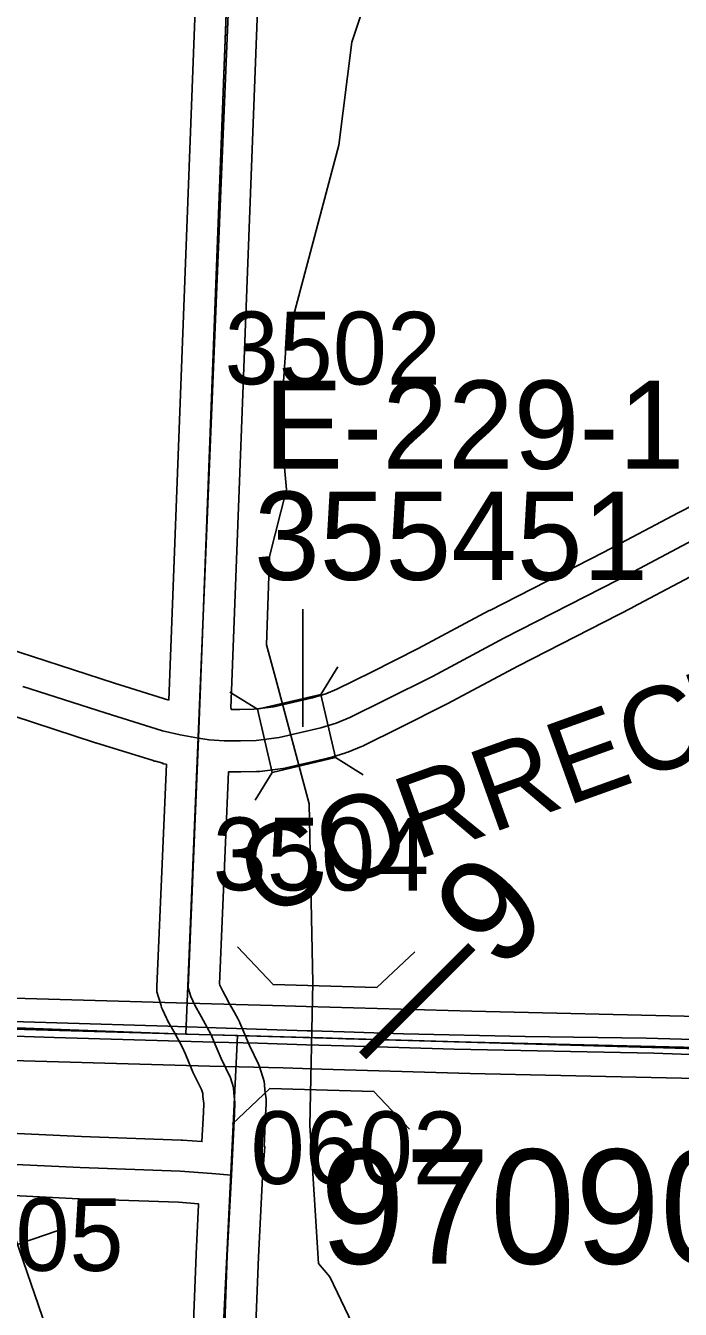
# Model space of a CAD drawing. Extents: x -157.2 to -99.3, y 12.2 to 46.2.
# Drawn here: x -140.761 to -140.131, y 34.778 to 36.013 of the extents above; entities that cross this region are included whole.
import ezdxf

# ---------------------------------------------------------------- set-up
doc = ezdxf.new("R2010")
doc.units = 0
for name, color, linetype in [('tdCoDivCarto', 7, 'Continuous'), ('tdCoHydroRiver', 7, 'Continuous'), ('tdCoPipe', 7, 'Continuous'), ('tdCoPriCL', 7, 'Continuous'), ('tdCoPriDiv', 7, 'Continuous'), ('tdCoSecRdNmbr', 7, 'Continuous'), ('tdCoSecRdTxt', 7, 'Continuous'), ('tdCoSecRteBand', 7, 'Continuous'), ('tdCoSecRteCL', 7, 'Continuous'), ('tdCoSectLine', 7, 'Continuous'), ('tdCoSectLinePart', 7, 'Continuous'), ('tdCoStrucDivPri', 7, 'Continuous'), ('tdCoStrucPriMaintName', 7, 'Continuous'), ('tdCoStrucSec', 7, 'Continuous'), ('tdCoStrucSecCoName', 7, 'Continuous'), ('tdCoStrucSecFHWANum', 7, 'Continuous'), ('tdCoSurfAsphalt', 7, 'Continuous'), ('tdCoSurfGravel', 7, 'Continuous'), ('tdCoTwpBndryShd', 7, 'Continuous'), ('tdStHwyPriRefPost1', 7, 'Continuous')]:
    doc.layers.add(name, color=color, linetype=linetype)

msp = doc.modelspace()

# ---------------------------------------------------------------- linework, layer by layer
at = {"layer": 'tdCoDivCarto'}
for points in [[(-140.5781, 35.0486), (-140.5868, 35.0489), (-140.6246, 35.0501), (-140.8384, 35.0567)], [(-140.5781, 35.0486), (-140.5868, 35.0489), (-140.6246, 35.0501), (-140.8384, 35.0567)], [(-140.9448, 35.0463), (-140.734, 35.0393), (-140.58, 35.0349), (-140.5379, 35.0337), (-140.4913, 35.0323), (-140.4557, 35.0312), (-140.349, 35.028), (-140.1571, 35.0241), (-140.0781, 35.0213)], [(-140.9448, 35.0463), (-140.734, 35.0393), (-140.58, 35.0349), (-140.5379, 35.0337), (-140.4913, 35.0323), (-140.4557, 35.0312), (-140.349, 35.028), (-140.1571, 35.0241), (-140.0781, 35.0213)], [(-140.4867, 35.0457), (-140.4905, 35.0458), (-140.5781, 35.0486)], [(-140.4867, 35.0457), (-140.4905, 35.0458), (-140.5781, 35.0486)], [(-140.0777, 35.0362), (-140.1074, 35.037), (-140.1642, 35.0385), (-140.2808, 35.0402), (-140.3977, 35.0429), (-140.455, 35.0447), (-140.4867, 35.0457)], [(-140.0777, 35.0362), (-140.1074, 35.037), (-140.1642, 35.0385), (-140.2808, 35.0402), (-140.3977, 35.0429), (-140.455, 35.0447), (-140.4867, 35.0457)]]:
    msp.add_lwpolyline(points, dxfattribs=at)
at = {"layer": 'tdCoHydroRiver'}
for points in [[(-140.5211, 35.3853), (-140.5295, 35.4171), (-140.5267, 35.5023), (-140.5104, 35.5666), (-140.5163, 35.6299), (-140.5106, 35.7071), (-140.4601, 35.8982), (-140.4474, 35.9972), (-140.4274, 36.0583)], [(-140.5211, 35.3853), (-140.4887, 35.2642), (-140.4849, 35.0919), (-140.4878, 34.9546), (-140.4795, 34.8216), (-140.4688, 34.8088)], [(-140.4688, 34.8088), (-140.4435, 34.7559), (-140.3623, 34.668), (-140.3322, 34.6165), (-140.3189, 34.5308), (-140.3139, 34.4849), (-140.3225, 34.4583), (-140.3597, 34.4279), (-140.3697, 34.4093), (-140.3729, 34.242), (-140.3692, 34.2039), (-140.3752, 34.0494)]]:
    msp.add_lwpolyline(points, dxfattribs=at)
at = {"layer": 'tdCoPipe'}
msp.add_line((-140.7312, 34.8533), (-140.8072, 34.827), dxfattribs=at)
msp.add_lwpolyline([(-136.934, 22.5495), (-137.7242, 24.8933), (-138.4968, 27.1666), (-138.4114, 27.2635), (-138.4614, 27.8735), (-138.7227, 28.0895), (-138.7183, 28.4663), (-139.0397, 29.2926), (-139.1184, 29.8198), (-140.0614, 32.629), (-140.3902, 33.7747), (-140.3873, 34.3489), (-140.6033, 34.3601), (-141.0238, 35.5765), (-141.1818, 36.0085), (-141.3937, 37.236), (-141.4233, 37.6118), (-141.6227, 37.7022), (-142.0941, 39.016), (-142.2605, 40.1621), (-142.7574, 40.5833), (-142.8772, 41.3829)], dxfattribs=at)
at = {"layer": 'tdCoPriCL'}
msp.add_lwpolyline([(-140.8301, 35.0488), (-140.5833, 35.0418), (-140.5128, 35.0399), (-140.4923, 35.0392), (-140.4881, 35.0391), (-140.4755, 35.0388), (-140.4574, 35.0382), (-140.4532, 35.0381), (-140.3328, 35.0346), (-140.115, 35.0297), (-140.0783, 35.0287), (-139.9157, 35.0247), (-139.6031, 35.0138), (-139.5638, 35.0129), (-139.5446, 35.0123), (-139.4451, 35.0099), (-139.3435, 35.0067), (-139.2583, 35.003), (-139.0208, 34.9969)], dxfattribs=at)
at = {"layer": 'tdCoPriDiv'}
for points in [[(-140.8292, 35.0788), (-140.5825, 35.0718), (-140.512, 35.0698), (-140.4914, 35.0692), (-140.332, 35.0646), (-140.1143, 35.0596), (-139.9148, 35.0547), (-139.6022, 35.0438), (-139.5629, 35.0429), (-139.5438, 35.0422), (-139.4442, 35.0399), (-139.3424, 35.0367), (-139.2573, 35.033), (-139.0199, 35.0269)], [(-139.0217, 34.9669), (-139.2593, 34.973), (-139.3446, 34.9767), (-139.4459, 34.9799), (-139.5455, 34.9823), (-139.5646, 34.9829), (-139.6039, 34.9838), (-139.9166, 34.9947), (-140.1158, 34.9997), (-140.3336, 35.0046), (-140.4764, 35.0088), (-140.5137, 35.0099), (-140.5842, 35.0118), (-140.8311, 35.0188)]]:
    msp.add_lwpolyline(points, dxfattribs=at)
at = {"layer": 'tdCoSecRteBand'}
for points in [[(-140.6235, 35.3638), (-140.5605, 37.0219), (-140.6448, 37.0246), (-140.6448, 37.0246), (-140.6449, 37.0246), (-140.762, 37.0286)], [(-140.5005, 37.02), (-140.5638, 35.3561), (-140.5636, 35.3561), (-140.5637, 35.3548)], [(-140.5637, 35.3548), (-140.5552, 35.3549), (-140.5417, 35.3552), (-140.5227, 35.3575), (-140.4853, 35.3663), (-140.4727, 35.37), (-140.4618, 35.3745), (-140.4285, 35.391), (-140.3838, 35.4135), (-140.3153, 35.4501), (-140.3151, 35.4502), (-140.3149, 35.4503), (-140.2051, 35.5064), (-140.1335, 35.5443), (-140.1333, 35.5444), (-140.133, 35.5445), (-140.1035, 35.5596)], [(-140.1056, 35.4912), (-140.1772, 35.4533), (-140.1774, 35.4532), (-140.1776, 35.4531), (-140.2873, 35.397), (-140.3559, 35.3604), (-140.3562, 35.3602), (-140.3565, 35.36), (-140.4017, 35.3374), (-140.4017, 35.3373), (-140.4018, 35.3373), (-140.4361, 35.3203), (-140.4371, 35.3198), (-140.4381, 35.3194), (-140.4514, 35.3139), (-140.4527, 35.3134), (-140.4541, 35.313), (-140.4689, 35.3085), (-140.4698, 35.3083), (-140.4707, 35.3081), (-140.5106, 35.2987), (-140.5122, 35.2983), (-140.5138, 35.2981), (-140.536, 35.2954), (-140.5376, 35.2952), (-140.5392, 35.2952), (-140.5542, 35.295), (-140.5542, 35.295), (-140.5542, 35.295), (-140.5662, 35.2948), (-140.5749, 35.091), (-140.5744, 35.0896), (-140.5718, 35.0837), (-140.5664, 35.0742), (-140.5664, 35.0741), (-140.5664, 35.074), (-140.5605, 35.0634), (-140.557, 35.057), (-140.5562, 35.0556), (-140.5556, 35.0542), (-140.5553, 35.0534), (-140.5524, 35.0465), (-140.5461, 35.0315), (-140.5373, 35.0135), (-140.5363, 35.0114), (-140.5356, 35.0092), (-140.5328, 35), (-140.5319, 34.997), (-140.5316, 34.9939), (-140.5311, 34.9887), (-140.5301, 34.9798), (-140.5299, 34.9775), (-140.53, 34.9752), (-140.5305, 34.9644), (-140.5305, 34.9643), (-140.5305, 34.9642), (-140.532, 34.9343), (-140.5311, 34.9342), (-140.5335, 34.9048), (-140.5374, 34.8281), (-140.5399, 34.7629)], [(-140.8463, 35.4354), (-140.7549, 35.4058), (-140.7548, 35.4058), (-140.7548, 35.4058), (-140.6758, 35.3802), (-140.6235, 35.3638)], [(-140.7831, 34.9476), (-140.7076, 34.9439), (-140.6116, 34.9405), (-140.611, 34.9405), (-140.6105, 34.9404), (-140.5918, 34.9391), (-140.5904, 34.9672), (-140.59, 34.9757), (-140.5908, 34.9825), (-140.5908, 34.9828), (-140.5908, 34.983), (-140.591, 34.9853), (-140.5923, 34.9893), (-140.6004, 35.006), (-140.6007, 35.0067), (-140.6011, 35.0075), (-140.6077, 35.0233), (-140.6103, 35.0295), (-140.613, 35.0344), (-140.6189, 35.045), (-140.6248, 35.0556), (-140.6253, 35.0566), (-140.6258, 35.0577), (-140.6298, 35.0663), (-140.6306, 35.0681), (-140.6311, 35.0699), (-140.6337, 35.0781), (-140.6353, 35.0831), (-140.6351, 35.0884), (-140.626, 35.3022), (-140.6294, 35.3028), (-140.6293, 35.3034), (-140.6365, 35.3051), (-140.6376, 35.3053), (-140.6386, 35.3057), (-140.6939, 35.3229), (-140.694, 35.323), (-140.6942, 35.323), (-140.7733, 35.3487)], [(-140.6314, 34.1257), (-140.6269, 34.2087), (-140.6215, 34.3257), (-140.6215, 34.3258), (-140.6215, 34.3258), (-140.6143, 34.4666), (-140.6129, 34.4988), (-140.6129, 34.4988), (-140.6129, 34.4989), (-140.6052, 34.6582), (-140.6052, 34.6582), (-140.6052, 34.6583), (-140.5998, 34.7653), (-140.5973, 34.8305), (-140.5973, 34.8307), (-140.5973, 34.8309), (-140.5949, 34.8783), (-140.5949, 34.8791), (-140.6143, 34.8806), (-140.7099, 34.884), (-140.7101, 34.884), (-140.7103, 34.884), (-140.786, 34.8877)]]:
    msp.add_lwpolyline(points, dxfattribs=at)
at = {"layer": 'tdCoSecRteCL'}
msp.add_line((-140.5949, 35.3274), (-140.5293, 37.051), dxfattribs=at)
for points in [[(-140.5949, 35.3274), (-140.5848, 35.3257), (-140.5705, 35.3247), (-140.5547, 35.3249), (-140.5397, 35.3252), (-140.5175, 35.3279), (-140.4775, 35.3373), (-140.4627, 35.3417), (-140.4494, 35.3471), (-140.4151, 35.3642), (-140.37, 35.3868), (-140.3012, 35.4236), (-140.1912, 35.4798), (-140.1195, 35.5178)], [(-140.7641, 35.3772), (-140.6849, 35.3516), (-140.6297, 35.3343), (-140.6127, 35.3304), (-140.5949, 35.3274)], [(-140.5634, 34.9068), (-140.5605, 34.9657), (-140.56, 34.9766), (-140.561, 34.9857), (-140.5614, 34.9912), (-140.5643, 35.0004), (-140.5734, 35.0191), (-140.58, 35.0349), (-140.583, 35.0418), (-140.5833, 35.0426), (-140.5868, 35.0489), (-140.5926, 35.0596), (-140.5986, 35.0702), (-140.6025, 35.0788), (-140.6051, 35.0871), (-140.5949, 35.3274)], [(-141.5825, 34.9459), (-141.5283, 34.9448), (-141.3729, 34.9384), (-141.1927, 34.932), (-141.1389, 34.9302), (-141.0496, 34.9265), (-140.9914, 34.9256), (-140.9791, 34.9263), (-140.9093, 34.9238), (-140.7845, 34.9177), (-140.7088, 34.914), (-140.6127, 34.9105), (-140.5821, 34.9083), (-140.5634, 34.9068)], [(-140.6065, 34.0205), (-140.6053, 34.0442), (-140.6014, 34.1241), (-140.597, 34.2072), (-140.5915, 34.3243), (-140.5844, 34.4651), (-140.5829, 34.4974), (-140.5753, 34.6568), (-140.5698, 34.764), (-140.5674, 34.8294), (-140.5634, 34.9068)]]:
    msp.add_lwpolyline(points, dxfattribs=at)
at = {"layer": 'tdCoSectLine'}
for points in [[(-140.6073, 35.0425), (-140.5652, 36.0558)], [(-141.5855, 35.079), (-140.6073, 35.0425)], [(-140.6073, 35.0425), (-140.5574, 35.0411)], [(-140.6069, 34.0205), (-140.5574, 35.0411)], [(-140.5574, 35.0411), (-139.6031, 35.0138)]]:
    msp.add_lwpolyline(points, dxfattribs=at)
at = {"layer": 'tdCoSectLinePart'}
for points in [[(-141.555, 35.0779), (-140.6181, 35.0429)], [(-140.55, 35.0409), (-139.6331, 35.0146)]]:
    msp.add_lwpolyline(points, dxfattribs=at)
at = {"layer": 'tdCoStrucDivPri'}
for points in [[(-140.5576, 35.1266), (-140.5233, 35.0902), (-140.4234, 35.0873), (-140.387, 35.1216)], [(-140.5626, 34.9559), (-140.5263, 34.9902), (-140.4263, 34.9873), (-140.392, 34.9509)]]:
    msp.add_lwpolyline(points, dxfattribs=at)
at = {"layer": 'tdCoStrucSec'}
for p, q in [((-140.4774, 35.3695), (-140.461, 35.3961)), ((-140.5384, 35.3552), (-140.565, 35.3717)), ((-140.4632, 35.3086), (-140.4366, 35.2921)), ((-140.5241, 35.2943), (-140.5406, 35.2677))]:
    msp.add_line(p, q, dxfattribs=at)
msp.add_lwpolyline([(-140.5384, 35.3552), (-140.4774, 35.3695), (-140.4632, 35.3086), (-140.5241, 35.2943)], close=True, dxfattribs=at)
at = {"layer": 'tdCoStrucSecFHWANum'}
msp.add_line((-140.4947, 35.4516), (-140.4947, 35.3382), dxfattribs=at)
at = {"layer": 'tdCoSurfAsphalt'}
for points in [[(-140.7641, 35.3772), (-140.6849, 35.3516), (-140.6297, 35.3343), (-140.6127, 35.3304), (-140.5949, 35.3274), (-140.5848, 35.3257), (-140.5705, 35.3247), (-140.5547, 35.3249), (-140.5397, 35.3252), (-140.5175, 35.3279), (-140.4775, 35.3373), (-140.4627, 35.3417), (-140.4494, 35.3471), (-140.4151, 35.3642), (-140.37, 35.3868), (-140.3012, 35.4236), (-140.1912, 35.4798), (-140.1195, 35.5178)], [(-140.583, 35.0418), (-140.5833, 35.0426), (-140.5868, 35.0489), (-140.5926, 35.0596), (-140.5986, 35.0702), (-140.6025, 35.0788), (-140.6051, 35.0871), (-140.5949, 35.3274)]]:
    msp.add_lwpolyline(points, dxfattribs=at)
at = {"layer": 'tdCoSurfGravel'}
for points in [[(-140.5949, 35.3274), (-140.5293, 37.051), (-140.5167, 37.4294)], [(-140.6014, 34.1241), (-140.597, 34.2072), (-140.5915, 34.3243), (-140.5844, 34.4651), (-140.5829, 34.4974), (-140.5753, 34.6568), (-140.5698, 34.764), (-140.5674, 34.8294), (-140.5634, 34.9068), (-140.5605, 34.9657), (-140.56, 34.9766), (-140.561, 34.9857), (-140.5614, 34.9912), (-140.5643, 35.0004), (-140.5734, 35.0191), (-140.58, 35.0349), (-140.583, 35.0418)], [(-141.5825, 34.9459), (-141.5283, 34.9448), (-141.3729, 34.9384), (-141.1927, 34.932), (-141.1389, 34.9302), (-141.0496, 34.9265), (-140.9914, 34.9256), (-140.9791, 34.9263), (-140.9093, 34.9238), (-140.7845, 34.9177), (-140.7088, 34.914), (-140.6127, 34.9105), (-140.5821, 34.9083), (-140.5634, 34.9068)]]:
    msp.add_lwpolyline(points, dxfattribs=at)
at = {"layer": 'tdCoTwpBndryShd'}
for points in [[(-141.5855, 35.079), (-140.6073, 35.0425), (-140.5574, 35.0411), (-139.6031, 35.0138), (-139.5834, 35.0133), (-138.5981, 34.9835), (-138.5799, 34.9829), (-137.5696, 34.9474), (-137.5633, 34.9472), (-136.5516, 34.9124), (-135.5746, 34.8774), (-134.5827, 34.8376), (-134.559, 34.8366), (-133.6455, 34.8058)], [(-140.5574, 35.0411), (-140.6069, 34.0205), (-140.6476, 33.0243), (-140.68, 32.0266), (-140.7194, 31.0261), (-140.7542, 30.0172), (-140.7866, 29.0316), (-140.7992, 28.0152), (-140.8137, 27.0113), (-140.8321, 26.0183), (-140.8465, 25.0216), (-140.872, 24.0239), (-140.8917, 23.0263), (-140.9324, 22.0454), (-140.9642, 21.0502), (-140.9973, 20.0552), (-141.0197, 19.061), (-141.0567, 18.0706), (-141.0904, 17.0763)]]:
    msp.add_lwpolyline(points, dxfattribs=at)

# ---------------------------------------------------------------- texts
at = {"layer": 'tdCoSecRdNmbr'}
for s, rotation, p in [('3502', 359.8928, (-140.57, 35.668)), ('3504', 359.8928, (-140.5814, 35.181)), ('0602', 359.8928, (-140.545, 34.8983)), ('0105', 359.8925, (-140.8754, 34.8149))]:
    msp.add_text(s, height=0.07, rotation=rotation, dxfattribs=at).set_placement(p)
at = {"layer": 'tdCoSecRdTxt'}
msp.add_text('CORRECTIONVILLE', height=0.08, rotation=19.7785, dxfattribs=at).set_placement((-140.5373, 35.1551))
at = {"layer": 'tdCoStrucPriMaintName'}
msp.add_text('97090L020', height=0.11, dxfattribs=at).set_placement((-140.4782, 34.8215))
at = {"layer": 'tdCoStrucSecCoName'}
msp.add_text('E-229-1', height=0.085, dxfattribs=at).set_placement((-140.5319, 35.5866))
at = {"layer": 'tdCoStrucSecFHWANum'}
msp.add_text('355451', height=0.085, dxfattribs=at).set_placement((-140.5416, 35.4797))
at = {"layer": 'tdStHwyPriRefPost1'}
msp.add_text('‒‒9', height=0.1, rotation=45, dxfattribs=at).set_placement((-140.4111, 34.9956))

doc.saveas('drawing.dxf')
